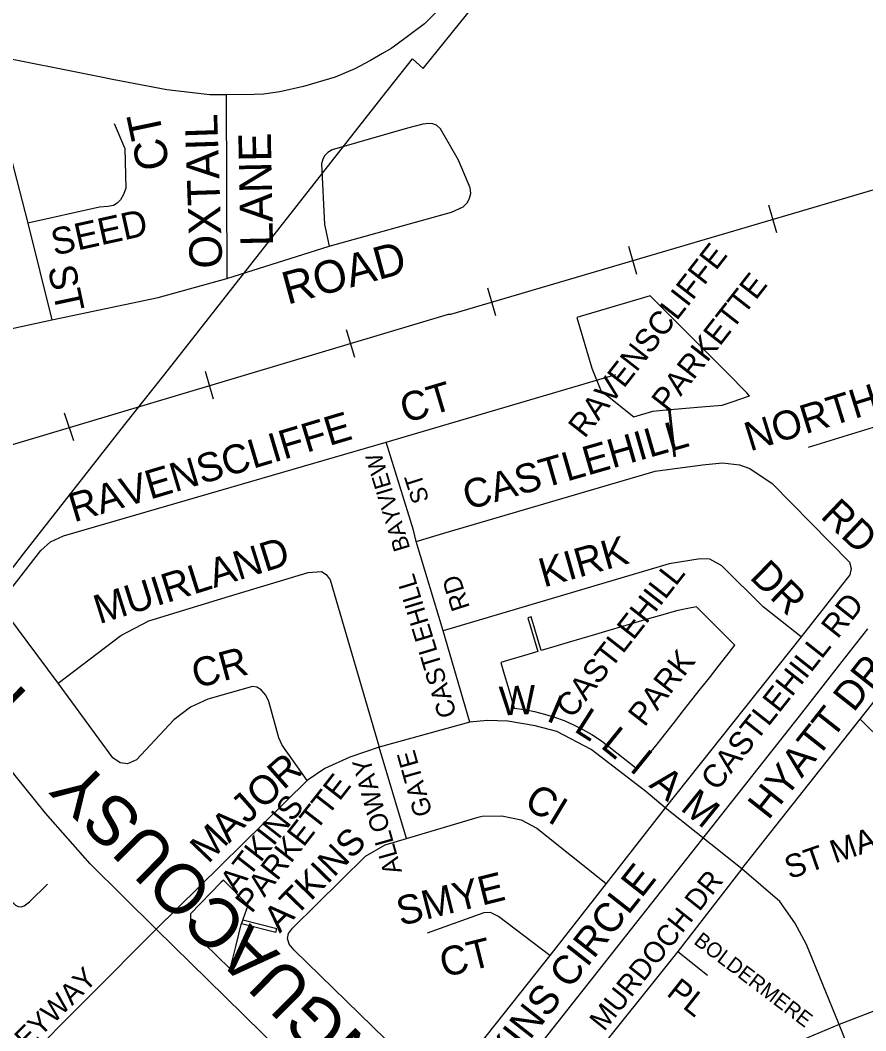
# Model space of a CAD drawing. Extents: x 586326 to 623965, y 4819854 to 4857850.
# Drawn here: x 597005 to 597737, y 4836562 to 4837436 of the extents above; entities that cross this region are included whole.
import ezdxf

# ---------------------------------------------------------------- set-up
doc = ezdxf.new("R2010")
doc.units = 0
for name, color, linetype in [('Lots_Concessions', 7, 'Continuous'), ('Major Rds and Hwys', 7, 'Continuous'), ('Major Rds Lbls', 7, 'Continuous'), ('Minor Rd Lbls', 7, 'Continuous'), ('Minor Rds', 7, 'Continuous'), ('Park Lbls', 7, 'Continuous'), ('Park Outlines', 7, 'Continuous'), ('Proposed Minor Rds', 7, 'Continuous'), ('Proposed Rd Lbls', 7, 'Continuous'), ('Proposed Secondary Rds', 7, 'Continuous'), ('Railways_lbls', 7, 'Continuous'), ('Secondary Rds Lbls', 7, 'Continuous')]:
    doc.layers.add(name, color=color, linetype=linetype)

msp = doc.modelspace()

# ---------------------------------------------------------------- linework, layer by layer
at = {"layer": 'Lots_Concessions'}
for p, q in [((597354.06, 4837393.78), (597434.24, 4837493.97)), ((597318.49, 4837369.14), (597344.84, 4837402.26)), ((597344.84, 4837402.26), (597354.06, 4837393.78)), ((597130.61, 4837129.46), (597318.49, 4837369.14)), ((597095.84, 4837085.86), (597130.61, 4837129.46)), ((597008.43, 4836974.09), (597095.84, 4837085.86)), ((596919.56, 4836859.44), (597008.43, 4836974.09)), ((597738.24, 4836909.19), (597725.64, 4836893.18)), ((597725.64, 4836893.18), (597712.84, 4836876.9)), ((597712.84, 4836876.9), (597679.03, 4836833.79)), ((597679.03, 4836833.79), (597603.22, 4836737.6)), ((597603.22, 4836737.6), (597453.02, 4836547.31))]:
    msp.add_line(p, q, dxfattribs=at)
at = {"layer": 'Major Rds and Hwys'}
for points in [[(597443.03, 4837534.39), (597389.05, 4837467.13), (597355.12, 4837432.65), (597329.21, 4837413.35), (597326.34, 4837411.21), (597318.67, 4837406.91)], [(597183.5, 4837371.15), (597169.43, 4837371.06), (597132.17, 4837375.44), (597086.87, 4837384.21), (597074.19, 4837386.75), (597039.38, 4837393.71), (596986.78, 4837403.94), (596944.93, 4837409.58), (596923.71, 4837410.6), (596894.65, 4837407.36), (596872.8, 4837403.53), (596848.88, 4837397.49), (596779.24, 4837379.47)], [(597318.67, 4837406.91), (597308.28, 4837400.81), (597294.85, 4837393.56), (597278.01, 4837386.42), (597250.53, 4837378.37), (597230.03, 4837373.71), (597216.01, 4837371.72), (597207.71, 4837371.3), (597183.5, 4837371.15)], [(597123.19, 4836649.44), (597065.97, 4836706.04), (597027.34, 4836749.68), (596967.31, 4836824), (596875.71, 4836937.4), (596797.14, 4837018.1)], [(597182.88, 4836590.79), (597123.19, 4836649.44)], [(597440.14, 4836337.89), (597182.88, 4836590.79)]]:
    msp.add_lwpolyline(points, dxfattribs=at)
at = {"layer": 'Minor Rds'}
for points in [[(597183.5, 4837371.15), (597184.04, 4837212.29)], [(596797.71, 4837314.78), (596868.53, 4837337.19), (596885.57, 4837341.88), (596901.56, 4837344.57), (596914.81, 4837346.05), (596931.72, 4837345.96), (596955.4, 4837343.67), (596979.48, 4837339.26), (596984.12, 4837337.95), (596989.09, 4837335.09), (596992.75, 4837331.21), (596994.96, 4837326.14), (597012.09, 4837260.17)], [(597086.87, 4837346.27), (597096.02, 4837324.66), (597096.83, 4837290.51), (597094.95, 4837285.05), (597092.16, 4837280.31), (597089.4, 4837277.36), (597086.03, 4837275.43), (597081.32, 4837274.58), (597073.98, 4837273.86), (597012.09, 4837260.17)], [(597340.31, 4837342.14), (597275.33, 4837323.66), (597271.62, 4837321.34), (597268.88, 4837318.74), (597267.28, 4837315.49), (597266.05, 4837311.48), (597268.52, 4837258.84), (597272.82, 4837240.08)], [(597384.56, 4837314.63), (597369.03, 4837341.68), (597365.58, 4837344.85), (597362.24, 4837346.04), (597359, 4837346.44), (597353.64, 4837345.64), (597340.31, 4837342.14)], [(597272.82, 4837240.08), (597378.55, 4837269.55), (597388.61, 4837274.25), (597392.27, 4837278.02), (597393.95, 4837281.69), (597395.19, 4837285.7), (597394.72, 4837290.56), (597384.56, 4837314.63)], [(597012.09, 4837260.17), (597032.75, 4837176.36)], [(597184.04, 4837212.29), (597272.82, 4837240.08)], [(597032.75, 4837176.36), (597124.86, 4837195.7), (597184.04, 4837212.29)], [(596849.41, 4837136.76), (597032.75, 4837176.36)], [(597321.88, 4837070.65), (597520.57, 4837129.16)], [(597762.01, 4837089.11), (597686.84, 4837065.99)], [(596990.89, 4836931.13), (596993.36, 4836938.19), (597023.27, 4836976.98), (597031.65, 4836984.54), (597042.99, 4836989.63), (597321.88, 4837070.65)], [(597348.01, 4836984.7), (597345.5, 4836994.55), (597321.88, 4837070.65)], [(597348.01, 4836984.7), (597371.92, 4836991.83), (597554.59, 4837045.67), (597595.51, 4837050.93), (597612.93, 4837052.74), (597627.62, 4837051.1), (597636.59, 4837047.97), (597655.82, 4837034.99)], [(597655.82, 4837034.99), (597722.71, 4836966.79), (597724.02, 4836961.36), (597723.04, 4836955.78), (597680.97, 4836902.37)], [(597371.18, 4836907.62), (597348.01, 4836984.7)], [(597680.97, 4836902.37), (597648.1, 4836928.17), (597612.27, 4836963.67), (597601.75, 4836969.42), (597593.54, 4836969.75), (597566.58, 4836965.47), (597371.18, 4836907.62)], [(597038.39, 4836862.1), (597092.46, 4836903.35), (597116.62, 4836916), (597186.58, 4836937.33), (597254.5, 4836957.91), (597266, 4836958.73), (597269.95, 4836956.11), (597273.56, 4836951.5), (597315.8, 4836806.88)], [(597038.39, 4836862.1), (596994.02, 4836921.76), (596990.89, 4836931.13)], [(597394.19, 4836828.58), (597371.18, 4836907.62)], [(597680.97, 4836902.37), (597563.3, 4836754.29)], [(597731.82, 4836831.15), (597778.96, 4836890.54), (597783.72, 4836894.8), (597790.87, 4836894.97), (597795.68, 4836891.01), (597862.82, 4836825.07), (597868.72, 4836818), (597870.17, 4836810.05), (597864.21, 4836802.39), (597814.18, 4836750.15)], [(597253.68, 4836777.96), (597232.15, 4836808.53), (597229.21, 4836815.07), (597220.49, 4836846.26), (597217.85, 4836851.91), (597213.74, 4836856.51), (597210.06, 4836858.77), (597206.32, 4836859.31), (597167.89, 4836848.3), (597152.77, 4836841.39), (597138.47, 4836830.38), (597105.93, 4836795.87), (597098.16, 4836792.49), (597091.96, 4836793.24), (597085.72, 4836797.52), (597038.39, 4836862.1)], [(597629.53, 4836701.54), (597731.82, 4836831.15)], [(597731.82, 4836831.15), (597814.18, 4836750.15)], [(597339.63, 4836727.97), (597315.8, 4836806.88)], [(597563.3, 4836754.29), (597512.19, 4836688.89)], [(597339.63, 4836727.97), (597401.59, 4836746.24), (597405.04, 4836747.23), (597421.96, 4836747.56), (597438.73, 4836743.94), (597452.2, 4836736.71), (597512.19, 4836688.89)], [(597463.54, 4836626.6), (597376.28, 4836516.49), (597373.67, 4836514.3), (597370.22, 4836513.07), (597366.39, 4836513.68), (597362.31, 4836515.83), (597355.4, 4836521.26), (597242.5, 4836631.2), (597238.12, 4836636.37), (597236.59, 4836641.39), (597237.61, 4836645.75), (597240.86, 4836650.43), (597303.97, 4836712.55), (597321.06, 4836722.25), (597339.63, 4836727.97)], [(597629.53, 4836701.54), (597574.31, 4836630.05)], [(597512.19, 4836688.89), (597463.54, 4836626.6)], [(597463.54, 4836626.6), (597419.17, 4836660.29), (597412.1, 4836663.74), (597406.52, 4836663.58), (597357.54, 4836645.99)], [(597574.31, 4836630.05), (597495.48, 4836531.83), (597493.4, 4836527.65), (597492.23, 4836523.58), (597492.96, 4836518.96)], [(597574.31, 4836630.05), (597599.95, 4836609.67)]]:
    msp.add_lwpolyline(points, dxfattribs=at)
at = {"layer": 'Park Outlines'}
for points in [[(597570.77, 4837058.3), (597572.25, 4837058.47), (597567.55, 4837098.83), (597569.04, 4837098.96), (597571.04, 4837099.13), (597581.17, 4837100.06), (597594.82, 4837101.23), (597612.42, 4837102.66), (597622.06, 4837105.99), (597634.57, 4837110.31), (597636.23, 4837110.88), (597635.68, 4837111.43), (597633.74, 4837113.41), (597616.52, 4837130.96), (597550.24, 4837197.22), (597486.9, 4837178.57), (597499.81, 4837134.75), (597507.74, 4837115.41), (597536.15, 4837092.69), (597552.71, 4837097.57), (597564.06, 4837098.53), (597566.06, 4837098.7)], [(597456.07, 4836890.44), (597447.45, 4836919.69), (597444.58, 4836918.84), (597453.19, 4836889.59), (597441.49, 4836886.15), (597429.79, 4836882.7), (597421.07, 4836880.13), (597424.09, 4836869.87), (597427.11, 4836859.61), (597432.74, 4836840.49), (597441.6, 4836839.34), (597450.37, 4836837.68), (597459.04, 4836835.54), (597467.57, 4836832.9), (597475.94, 4836829.79), (597484.12, 4836826.21), (597492.09, 4836822.18), (597499.81, 4836817.7), (597507.27, 4836812.79), (597514.44, 4836807.47), (597539.29, 4836787.91), (597548.69, 4836799.85), (597556.23, 4836809.44), (597563.78, 4836819.02), (597571.32, 4836828.61), (597578.86, 4836838.19), (597586.4, 4836847.78), (597593.95, 4836857.36), (597601.49, 4836866.94), (597609.03, 4836876.53), (597616.58, 4836886.11), (597623.57, 4836895), (597622.15, 4836896.42), (597614.88, 4836903.66), (597606.18, 4836912.33), (597597.48, 4836920.99), (597590.22, 4836928.22), (597582.96, 4836926.81), (597573.07, 4836924.9), (597561.37, 4836921.46), (597549.67, 4836918.01), (597537.97, 4836914.57), (597526.27, 4836911.12), (597514.57, 4836907.67), (597502.87, 4836904.23), (597491.17, 4836900.78), (597479.47, 4836897.33), (597467.77, 4836893.89)], [(597187.2, 4836615.04), (597189.16, 4836622.91), (597192.3, 4836635.57), (597196.71, 4836653.33), (597196.95, 4836654.3), (597226.52, 4836646.86), (597227.47, 4836649.71), (597197.9, 4836657.15), (597196.98, 4836654.38), (597197.34, 4836655.48), (597197.9, 4836657.15), (597198.24, 4836658.1), (597202.49, 4836670.13), (597181.16, 4836691.91), (597179.11, 4836689.9), (597152.62, 4836662.75), (597152.67, 4836658.25), (597152.79, 4836648.62)]]:
    msp.add_lwpolyline(points, close=True, dxfattribs=at)
at = {"layer": 'Proposed Minor Rds'}
msp.add_lwpolyline([(596875.61, 4836803.64), (596886.68, 4836788.66), (596895.11, 4836776.53), (596900.89, 4836769.44), (596908.22, 4836762.44), (596990.98, 4836680.5), (597001.47, 4836670.17), (597003.77, 4836668.9), (597006.3, 4836668.85), (597008.91, 4836669.59), (597013.63, 4836673.04), (597029.17, 4836688.42)], dxfattribs=at)
at = {"layer": 'Proposed Secondary Rds'}
for points in [[(597394.19, 4836828.58), (597315.8, 4836806.88)], [(597563.3, 4836754.29), (597546.49, 4836768.6), (597499.2, 4836804.91), (597469.46, 4836820.36), (597450.89, 4836825.45), (597439.06, 4836827.43), (597427.22, 4836829.4), (597409.31, 4836830.06), (597394.19, 4836828.58)], [(597315.8, 4836806.88), (597290.65, 4836798.17), (597268.8, 4836788.48), (597253.68, 4836777.96)], [(597253.68, 4836777.96), (597123.19, 4836649.44)], [(597629.53, 4836701.54), (597563.3, 4836754.29)], [(597713.78, 4836567.04), (597685.53, 4836636.13), (597675.49, 4836655.02), (597662.54, 4836673.49), (597629.53, 4836701.54)], [(597877.83, 4836687.69), (597841.58, 4836638.85), (597827.49, 4836623.77), (597813.84, 4836611.62), (597797.5, 4836600.73), (597779.79, 4836592.42), (597713.78, 4836567.04)], [(596945.94, 4836471.93), (597123.19, 4836649.44)], [(597713.78, 4836567.04), (597659.03, 4836543.93), (597601.24, 4836513.82), (597555.98, 4836476.62), (597541.83, 4836463.88)], [(597815.47, 4836361.97), (597782.98, 4836406.96), (597760.58, 4836449.96), (597713.78, 4836567.04)]]:
    msp.add_lwpolyline(points, dxfattribs=at)
at = {"layer": 'Railways_lbls'}
for p, q in [((597652.48, 4837276.1), (597659.48, 4837252.1)), ((597531.48, 4837240.1), (597538.48, 4837216.1)), ((597409.48, 4837204.1), (597416.48, 4837180.1)), ((597287.48, 4837168.1), (597294.48, 4837144.1)), ((597165.48, 4837132.1), (597172.48, 4837108.1)), ((597043.48, 4837096.1), (597051.48, 4837072.1))]:
    msp.add_line(p, q, dxfattribs=at)
msp.add_lwpolyline([(598326.48, 4837460.1), (597795.48, 4837305.1), (597795.48, 4837304.1), (597377.48, 4837181.1), (597375.48, 4837181.1), (596913.48, 4837043.1), (596909.48, 4837041.1), (596457.48, 4836910.1), (595921.93, 4836756.32)], dxfattribs=at)

# ---------------------------------------------------------------- texts
at = {"layer": 'Major Rds Lbls'}
for s, p in [('RD', (597013.33, 4836852.45)), ('CHINGUACOUSY    ', (597391.44, 4836468.67))]:
    msp.add_text(s, height=42.867, rotation=135.21783, dxfattribs=at).set_placement(p)
at = {"layer": 'Minor Rd Lbls'}
for s, height, rotation, p in [('CT', 28.125, 101.93286, (597135.19, 4837308.96)), ('OXTAIL', 28.125, 91.94678, (597180.36, 4837221.25)), ('LANE', 28.125, 91.16773, (597224.19, 4837240.37)), ('SEED', 23.159, 12.46396, (597034.95, 4837231.97)), ('ROAD', 28.125, 15.17548, (597236.58, 4837189.51)), ('ST', 23.947, 282.07923, (597029.15, 4837221.31)), ('NORTHWOOD', 25.002, 17.28152, (597636.6, 4837062.59)), ('RAVENSCLIFFE     CT', 25.002, 16.66346, (597051.99, 4837001.22)), ('CASTLEHILL', 25.002, 16.08012, (597392.53, 4837011.86)), ('BAYVIEW', 14.325, 106.88565, (597342.91, 4836978.78)), ('ST', 14.913, 107.80381, (597359.35, 4837020.53)), ('RD', 25.002, 316.43427, (597696.72, 4837005.91)), ('KIRK', 25.002, 15.79765, (597458.27, 4836944.92)), ('MUIRLAND', 25.002, 17.47071, (597073.84, 4836913.16)), ('DR', 25.002, 315.70734, (597635.48, 4836953.1)), ('CASTLEHILL', 16, 106.88565, (597383.14, 4836835.04)), ('RD', 16, 107.80381, (597394.53, 4836927.73)), ('CASTLEHILL RD', 20, 51.66668, (597608.13, 4836768.06)), ('CR', 25.002, 15.19806, (597157.75, 4836857.52)), ('HYATT DR', 25.002, 51.66668, (597652.5, 4836743.05)), ('GATE', 16, 105.75119, (597362.14, 4836749.35)), ('ALLOWAY', 16, 105.75119, (597335.78, 4836699.2)), ('CI', 25.002, 329.03626, (597439.98, 4836755.39)), ('ST MARK', 19.998, 19.17903, (597670.76, 4836692.46)), ('ATKINS', 22.611, 45.79403, (597229.97, 4836645.48)), ('ATKINS CIRCLE', 25.002, 51.81346, (597400.35, 4836494.55)), ('SMYE', 25.002, 14.03626, (597334.48, 4836652.1)), ('MURDOCH DR', 18, 51.55696, (597510.43, 4836560.31)), ('CT', 25.002, 14.03626, (597371.9, 4836607.5)), ('BOLDERMERE', 13.008, 322.8317, (597587.21, 4836637.35)), ('PL', 19.998, 321.65963, (597563.56, 4836592.78))]:
    msp.add_text(s, height=height, rotation=rotation, dxfattribs=at).set_placement(p)
at = {"layer": 'Park Lbls'}
for s, p in [('RAVENSCLIFFE', (597493.6, 4837073.27)), ('PARKETTE', (597565.63, 4837095.66)), ('CASTLEHILL', (597482.68, 4836830.73)), ('PARK', (597545.4, 4836823.59)), ('PARKETTE', (597205.64, 4836662.33)), ('ATKINS', (597192.35, 4836679.5))]:
    msp.add_text(s, height=19.992, rotation=52.00002, dxfattribs=at).set_placement(p)
at = {"layer": 'Proposed Rd Lbls'}
msp.add_text('VALLEYWAY', height=17.937, rotation=44.60901, dxfattribs=at).set_placement((596969.55, 4836503.32))
at = {"layer": 'Secondary Rds Lbls'}
for s, rotation, p in [('W', 3.09408, (597420.48, 4836834.1)), ('I', 337.06792, (597459.48, 4836830.1)), ('L', 327.52883, (597483.48, 4836821.1)), ('L', 320.98062, (597506.48, 4836807.1)), ('R', 41.42368, (597233.14, 4836769.26)), ('I', 320.98062, (597531.48, 4836787.1)), ('O', 41.42368, (597214.83, 4836752.16)), ('A', 320.98062, (597548.48, 4836773.1)), ('M', 320.98062, (597575.48, 4836753.1)), ('J', 41.42368, (597201.41, 4836739.78)), ('A', 46.2189, (597186.09, 4836723.32)), ('M', 46.2189, (597168.09, 4836705.31))]:
    msp.add_text(s, height=25, rotation=rotation, dxfattribs=at).set_placement(p)

doc.saveas('drawing.dxf')
